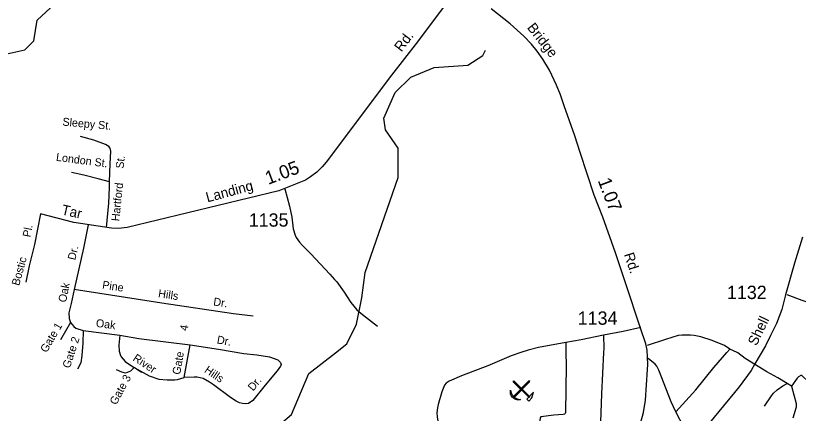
# Model space of a CAD drawing. Extents: x 2104537 to 2336408, y 34176 to 229611.
# Drawn here: x 2193201 to 2200536, y 74040 to 77773 of the extents above; entities that cross this region are included whole.
import ezdxf

# ---------------------------------------------------------------- set-up
doc = ezdxf.new("R2010")
doc.units = 0
for name, color, linetype in [('Exist Geographical Quarry CELL', 7, 'Continuous'), ('Exist Hydrographic Creek Single Shore', 7, 'Continuous'), ('Exist Hydrographic Misc Water Feature', 7, 'Continuous'), ('Exist Road Non-System Type 51', 7, 'Continuous'), ('Exist Road Non-System Type 51 Label', 7, 'Continuous'), ('Exist Road Secondary Mileage Hundredths English Label', 7, 'Continuous'), ('Exist Road Secondary Type 51 Attributed', 7, 'Continuous'), ('Exist Road Secondary Type 51 Label', 7, 'Continuous'), ('Exist Road Secondary Type 51 Number Label', 7, 'Continuous')]:
    doc.layers.add(name, color=color, linetype=linetype)

msp = doc.modelspace()

# ---------------------------------------------------------------- linework, layer by layer
at = {"layer": 'Exist Geographical Quarry CELL'}
for points in [[(2198020.7, 74196), (2198013.1, 74188.3), (2197862.1, 74336.4), (2197869.6, 74344.1)], [(2198019.3, 74337.9), (2198011.6, 74345.5), (2197863.5, 74194.4), (2197871.2, 74186.9)], [(2197932.6, 74169.3), (2197925.1, 74167), (2197919.2, 74165.7), (2197909.6, 74165), (2197901.6, 74166), (2197889.3, 74169.6), (2197875.1, 74175.6), (2197863.2, 74184.1), (2197854.3, 74192.3), (2197847.8, 74202.4), (2197841.8, 74214.9), (2197839.3, 74224.2), (2197837.9, 74235.4), (2197838.3, 74247.7), (2197839.8, 74258.4), (2197842.9, 74243.4), (2197845.7, 74233.9), (2197848.7, 74226.7), (2197855.5, 74215), (2197862.2, 74204.9), (2197867.4, 74198.3), (2197879.5, 74188.8), (2197889.7, 74181.4), (2197901.5, 74175.9), (2197913.3, 74172.3), (2197925.1, 74170.2)], [(2197991.4, 74172.9), (2198009.8, 74154.4), (2198037.5, 74185.1), (2198052.4, 74237.5)]]:
    msp.add_lwpolyline(points, close=True, dxfattribs=at)
at = {"layer": 'Exist Hydrographic Creek Single Shore'}
msp.add_line((2196198.2, 74607.7), (2196305.7, 74691.8), dxfattribs=at)
for points in [[(2196305.7, 74691.8), (2196396.7, 74877.1), (2196444.7, 75125.5), (2196476.7, 75361.1), (2196786.7, 76254), (2196784.7, 76529.7), (2196666.8, 76702.5), (2196649.8, 76811.2), (2196756.8, 77051.9), (2196905.7, 77196.6), (2197121.8, 77287.6), (2197437.8, 77307.7), (2197578.7, 77400.2), (2197603.7, 77448.9)], [(2194120.7, 72578.4), (2194260.7, 72785.8), (2194259.7, 73035.1), (2194158.6, 73168.3), (2193990.6, 73283.1), (2193822.7, 73483.2), (2193822.7, 73558.7), (2193921.8, 73651.8), (2193988.6, 73667), (2194028.6, 73833.5), (2194103.6, 73841.9), (2194245.7, 73760.4), (2194387.6, 73803.7), (2194602.7, 73937.3), (2194819.7, 73933.1), (2195170.7, 73768.9), (2195428.7, 73809.8), (2195578.8, 73852.9), (2195785.7, 74029.3), (2195949.7, 74413.2), (2196198.2, 74607.7)]]:
    msp.add_lwpolyline(points, dxfattribs=at)
at = {"layer": 'Exist Hydrographic Misc Water Feature'}
msp.add_lwpolyline([(2193062.6, 77402), (2193287.7, 77453.5), (2193370.6, 77537.2), (2193402.6, 77730.1), (2193609.7, 77923), (2193814.7, 78306.1), (2194079.6, 78599.6), (2194154.7, 78634.3), (2194437.7, 78579.6), (2194579.8, 78596.5), (2194695.6, 78689.4), (2194744.6, 78773.8), (2194785.6, 78963.3), (2194851.7, 79030.9), (2195175.6, 79175.5), (2195447.7, 79534.5), (2195505.8, 79559.6), (2195589.6, 79551.4), (2195982.7, 79347), (2196249.7, 79240.1), (2196492.7, 79107.5), (2197117.7, 78987.2), (2197261.6, 78748.1), (2197494.8, 78789.6)], dxfattribs=at)
at = {"layer": 'Exist Road Non-System Type 51'}
for p, q in [((2193715.9, 74893.7), (2193620.2, 74728.5)), ((2194779.4, 74375.4), (2194837.1, 74682.1)), ((2198357.9, 74705.7), (2198358.2, 74609.7)), ((2199865.6, 74609.7), (2199895, 74643.5)), ((2199961.5, 74609.7), (2199895, 74643.5)), ((2200472, 74295.1), (2200431.4, 74320.5))]:
    msp.add_line(p, q, dxfattribs=at)
for points in [[(2194081.9, 76213.2), (2194087.1, 76382.4), (2194091.7, 76500.9), (2194087.1, 76528.3), (2194073.4, 76544.3), (2194043.8, 76564.8), (2193934.4, 76603.5), (2193809.1, 76637.7)], [(2194081.9, 76213.2), (2193973.2, 76240.6), (2193841, 76274.8), (2193724.7, 76299.8)], [(2194052.7, 75783.6), (2194073.4, 76013), (2194080.3, 76158.9), (2194081.9, 76213.2)], [(2195722, 76147.6), (2195766.1, 75986), (2195787.7, 75880.6), (2195803, 75772.7), (2195819.9, 75712.3), (2195830.3, 75691.1), (2195862, 75646.9), (2195889.2, 75613.9), (2195968.1, 75536.9), (2196146.8, 75347.1), (2196189.5, 75295.7), (2196211.7, 75274), (2196281.1, 75178.8), (2196340.9, 75080.9), (2196397.3, 75012.2), (2196449.9, 74967.2), (2196593.4, 74856.8)], [(2193879.9, 75809.8), (2193836.9, 75591.1), (2193748.1, 75202.1)], [(2193748.1, 75202.1), (2193721.6, 75069.7), (2193700.8, 74981.9), (2193703.5, 74931.6), (2193715.9, 74893.7)], [(2195425.6, 74951.9), (2195243.4, 74975.4), (2194572, 75074.6), (2193748.1, 75202.1)], [(2200426.6, 75156.6), (2200567.3, 75102.3), (2200616.2, 75086.3), (2200637.6, 75073.4), (2200666, 75051.6), (2200690.4, 75021.9), (2200697.3, 75004.4), (2200710.3, 74862.4), (2200741.2, 74609.7)], [(2193715.9, 74893.7), (2193747.6, 74856), (2193764.7, 74840.2), (2193835.1, 74817.2), (2194175.8, 74773.6)], [(2199058.4, 74844.7), (2198894.6, 74806.9), (2198711.2, 74774.3)], [(2193835.1, 74817.2), (2193830.7, 74700.1), (2193821.6, 74581.6), (2193812.5, 74513.1), (2193780.6, 74453.9)], [(2194175.8, 74773.6), (2194168.8, 74679.5), (2194171, 74623.7), (2194182.3, 74583.8), (2194190.3, 74571.2), (2194226.8, 74526.5), (2194239.1, 74517.1), (2194312, 74469.3)], [(2194175.8, 74773.6), (2194356, 74743.8), (2194837.1, 74682.1)], [(2198711.2, 74774.3), (2198499.4, 74731.5), (2198357.9, 74705.7)], [(2198711.2, 74774.3), (2198712.7, 74648.3), (2198710.7, 74609.7)], [(2199895, 74643.5), (2199844.5, 74677), (2199728.9, 74723.2), (2199623.3, 74758.7), (2199559.2, 74771.4), (2199525.2, 74775), (2199445.8, 74775.2), (2199409.3, 74769.4), (2199291.8, 74733.9), (2199120.4, 74677.5)], [(2194837.1, 74682.1), (2195101.8, 74643.8), (2195338.5, 74600.9), (2195462.6, 74588.3), (2195578.7, 74571.6), (2195659.2, 74542.8), (2195681.4, 74517.8), (2195686.8, 74507.5), (2195687.9, 74499.3), (2195684, 74483), (2195652.6, 74438.6), (2195538.5, 74303.4), (2195422.2, 74159.6), (2195382.6, 74133.2), (2195352.4, 74130.8), (2195326.5, 74132.6), (2195298.4, 74138.1), (2195268.2, 74153.7), (2195215.7, 74189.2), (2195054, 74309.1), (2195019, 74332.8), (2194959.3, 74365.7), (2194903.1, 74379.3), (2194873.3, 74380.8), (2194779.4, 74375.4)], [(2198357.9, 74705.7), (2198100.4, 74658.5), (2198004.8, 74633.4), (2197935.3, 74609.7)], [(2197935.3, 74609.7), (2197845.3, 74579.1), (2197624.6, 74486.2), (2197485.2, 74432.5), (2197377.7, 74391.2), (2197262.3, 74341.6), (2197234.7, 74323.1), (2197218.9, 74303.1), (2197196.4, 74242.2), (2197161.3, 74124.4), (2197153.8, 74091.4), (2197148.3, 74044.3), (2197150.9, 74008.2), (2197200.7, 73702.7), (2197212.4, 73574.9), (2197212.6, 73415.1), (2197209.7, 73333.1), (2197194.5, 73108.7), (2197190.3, 72820.7), (2197176.2, 72670.4), (2197174.9, 72465.1), (2197182.1, 72380.6)], [(2198358.2, 74609.7), (2198358.6, 74489.8), (2198352.7, 74047.6), (2198350.6, 74037.5), (2198344.9, 74031.4), (2198332.6, 74027.7), (2198244.7, 74024.1), (2198123, 74008.8), (2198116.6, 73999.4), (2198113.4, 73970.6), (2198108, 73762.7), (2198112, 73696), (2198082.6, 73430.2)], [(2198710.7, 74609.7), (2198690.1, 74224.2), (2198671.4, 73695.7), (2198653.9, 73349.6)], [(2199386.6, 74054.9), (2199574, 74259.6), (2199743.4, 74469.6), (2199865.6, 74609.7)], [(2200134.9, 74494.9), (2200036.3, 74553.9), (2199967.5, 74606.7), (2199961.5, 74609.7)], [(2199386.6, 74054.9), (2199343.5, 74146.6), (2199227.8, 74444.5), (2199209.2, 74482.9), (2199194.8, 74502.5), (2199129.9, 74553.6)], [(2194312, 74469.3), (2194277.4, 74435.6), (2194231.8, 74417.4), (2194195.4, 74426.5), (2194145.2, 74449.3)], [(2194380.7, 74424.2), (2194312, 74469.3), (2194450.6, 74391.9), (2194544.2, 74360.6), (2194621.5, 74355.5), (2194691.4, 74356.1), (2194717.3, 74358.6), (2194779.4, 74375.4)], [(2200431.4, 74320.5), (2200342.6, 74373.7), (2200240, 74428.2), (2200134.9, 74494.9)], [(2200789.1, 74219.1), (2200708.1, 74272.2), (2200627.3, 74339.1), (2200568.4, 74394.3), (2200558.2, 74394.2), (2200538, 74383.8), (2200524.6, 74371.5), (2200472, 74295.1)], [(2200218.4, 74108.1), (2200285.2, 74204.6), (2200304.7, 74228.8), (2200336.1, 74260), (2200392, 74298), (2200431.4, 74320.5)], [(2200472, 74295.1), (2200516.1, 74131.9), (2200514.4, 74097.8), (2200483.9, 73993.4)], [(2199538.4, 73775.1), (2199464.8, 73904.1), (2199386.6, 74054.9)]]:
    msp.add_lwpolyline(points, dxfattribs=at)
at = {"layer": 'Exist Road Secondary Type 51 Attributed'}
for points in [[(2197357.8, 78052.1), (2196967.6, 77525.9), (2196723.2, 77213.8), (2196110.7, 76398.6), (2196073.4, 76354.1), (2196021.9, 76303.5), (2195964.6, 76258.7), (2195916.8, 76228.1), (2195668.5, 76127), (2194246.5, 75784.3), (2194164.3, 75775.4), (2194098.4, 75776.7), (2193747.7, 75830), (2193432.4, 75913.9), (2193376.3, 75623.3), (2193328.4, 75425.5), (2193295, 75272.2)], [(2199061.2, 73958.6), (2199083.5, 74047.5), (2199103.2, 74163.6), (2199123.3, 74451.7), (2199125.4, 74499.3), (2199123, 74570.9), (2199120.5, 74632.7), (2199105.7, 74691.9), (2199056.3, 74840.1), (2198916.5, 75264.8), (2198822.9, 75547.7), (2198702.4, 75880.1), (2198623.7, 76087), (2198492.3, 76487.5), (2198440.2, 76644.7), (2198340.7, 76925.5), (2198307.2, 77029.1), (2198270, 77120.4), (2198204.1, 77261.7), (2198140.3, 77364.3), (2198088.5, 77440.8), (2198036.7, 77505), (2197962.6, 77581.6), (2197834.2, 77695.2), (2197656.5, 77836.6)], [(2200576.3, 75695), (2200501.1, 75449.3), (2200415.9, 75151.8), (2200380.3, 75015.1), (2200332.7, 74884.3), (2200275.3, 74769.4), (2200227.8, 74674.3), (2200128.8, 74505.9), (2200095.1, 74442.2), (2199982.3, 74289.6), (2199746.6, 74004.3), (2199534.7, 73748.8), (2199445.6, 73641.8), (2199298.3, 73474), (2198881, 72964.6)]]:
    msp.add_lwpolyline(points, dxfattribs=at)

# ---------------------------------------------------------------- texts
at = {"layer": 'Exist Road Non-System Type 51 Label'}
for s, rotation, p in [('Sleepy St.', 354.92819, (2193637.3, 76741.2)), ('London St.', 352.53007, (2193576.4, 76410.8)), ('St.', 84.11918, (2194212.3, 76334.1)), ('Hartford', 84.11918, (2194171.9, 75840.6)), ('Pl.', 79.06613, (2193338.8, 75688.8)), ('Dr.', 77.13203, (2193759.6, 75473.7)), ('Bostic', 74.64681, (2193233.3, 75233.1)), ('Oak', 78.67614, (2193672.8, 75076.9)), ('Pine', 351.20733, (2194008.7, 75211.6)), ('Hills', 351.59093, (2194532.9, 75130.2)), ('Dr.', 351.59093, (2195049.7, 75053.8)), ('Oak', 352.69924, (2193949.3, 74852.2)), ('Gate 1', 59.90625, (2193490.9, 74603.5)), ('4', 80.60944, (2194811.5, 74809.4)), ('Gate 2', 71.93857, (2193708.2, 74457.7)), ('Dr.', 349.71486, (2195082.5, 74697.3)), ('River', 326.74202, (2194293.2, 74540.5)), ('Gate', 80.60944, (2194742.4, 74399.3)), ('Hills', 325.94808, (2194963.1, 74430)), ('Gate 3', 61.66738, (2194142.8, 74112.7)), ('Dr.', 51.02884, (2195427.2, 74244.1))]:
    msp.add_text(s, height=75, rotation=rotation, dxfattribs=at).set_placement(p)
at = {"layer": 'Exist Road Secondary Mileage Hundredths English Label'}
for s, rotation, p in [('1.05', 20.70117, (2195567.3, 76184)), ('1.07', 290.82224, (2198654.7, 76225))]:
    msp.add_text(s, height=125, rotation=rotation, dxfattribs=at).set_placement(p)
at = {"layer": 'Exist Road Secondary Type 51 Label'}
for s, rotation, p in [('Bridge', 308.08834, (2197989.2, 77659)), ('Rd.', 52.63592, (2196816.1, 77426.6)), ('Landing', 15.14183, (2194998.2, 76019.3)), ('Tar ', 347.23077, (2193624.3, 75908.5)), ('Rd.', 288.30631, (2198901, 75531.8)), ('Shell', 64.3726, (2200143.5, 74667.4))]:
    msp.add_text(s, height=95, rotation=rotation, dxfattribs=at).set_placement(p)
at = {"layer": 'Exist Road Secondary Type 51 Number Label'}
for s, p in [('1135', (2195385.9, 75792.2)), ('1132', (2199867.4, 75113)), ('1134', (2198468.7, 74871.4))]:
    msp.add_text(s, height=125, dxfattribs=at).set_placement(p)

doc.saveas('drawing.dxf')
